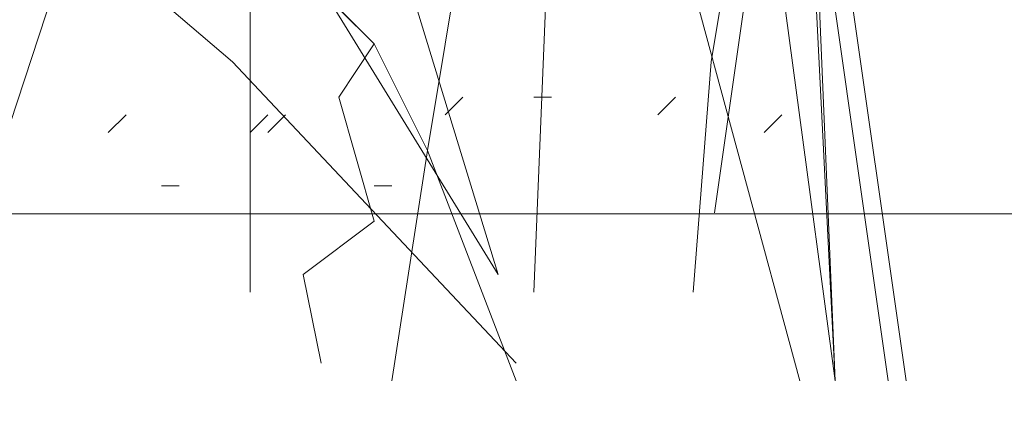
# Model space of a CAD drawing. Header units: millimetres. Extents: x 16698 to 93787, y -21104 to 39413.
# Tile 281 of 316: x 63034.65 to 63043.84, y 19718.12 to 19721.73. Entities that reach past the tile are written whole.
import ezdxf

# ---------------------------------------------------------------- set-up
doc = ezdxf.new("R2010")
doc.units = ezdxf.units.MM
doc.layers.add('_MODUS - zielen', color=66, linetype='Continuous', lineweight=9)
doc.layers.add('Widok', color=1, linetype='Continuous', lineweight=15)

msp = doc.modelspace()

# ---------------------------------------------------------------- linework, layer by layer
at = {"layer": '_MODUS - zielen', "transparency": 33554687}
msp.add_line((63041.13684, 19719.93257), (63041.62765, 19723.39841), dxfattribs=at)
for points in [[(63041.10339, 19740.70192), (63033.823, 19718.52981), (63033.823, 19718.52981)], [(63041.10339, 19740.70192), (63033.823, 19718.52981), (63033.823, 19718.52981)], [(63041.26885, 19738.0545), (63042.26163, 19718.36435), (63041.43432, 19738.0545)], [(63040.44153, 19734.57977), (63042.75802, 19718.36435), (63042.75802, 19718.36435)], [(63040.607, 19734.57977), (63042.92349, 19718.36435), (63042.92349, 19718.36435)], [(63039.44875, 19719.19167), (63039.94514, 19731.2705), (63039.94514, 19731.2705)], [(63037.46319, 19718.52981), (63037.29773, 19719.35713), (63037.95958, 19719.85352), (63037.62866, 19721.01176), (63037.95958, 19721.50815), (63037.29773, 19722.17001), (63037.79412, 19722.83186), (63037.62866, 19723.65918), (63037.62866, 19724.32103), (63037.62866, 19725.14835), (63037.79412, 19725.97567), (63038.12505, 19726.63752), (63038.12505, 19726.80299), (63038.12505, 19727.46484), (63038.29051, 19728.12669), (63038.45597, 19728.62308), (63038.7869, 19729.28494), (63039.11783, 19729.78133), (63039.44875, 19730.77411)], [(63039.28329, 19718.36435), (63038.45597, 19720.51537), (63037.95958, 19721.50815), (63036.63588, 19722.83186), (63036.13948, 19723.65918), (63035.1467, 19725.14835), (63034.15392, 19726.47206), (63033.32661, 19727.96123), (63032.66475, 19729.28494), (63032.0029, 19730.11225), (63031.17558, 19730.44318), (63030.34826, 19730.44318), (63029.52095, 19730.44318)], [(63040.93793, 19719.19167), (63041.10339, 19721.34269), (63041.43432, 19723.32825), (63041.93071, 19724.81742), (63041.93071, 19725.97567), (63042.26163, 19727.29938), (63042.4271, 19728.12669), (63042.59256, 19729.4504), (63042.59256, 19730.44318)], [(63038.12505, 19718.36435), (63038.45597, 19720.51537), (63038.7869, 19722.50094), (63039.28329, 19723.99011), (63039.28329, 19725.14835), (63039.61422, 19726.47206), (63039.77968, 19727.29938), (63039.94514, 19728.62308), (63039.94514, 19729.4504)], [(63039.28329, 19718.52981), (63036.63588, 19721.34269), (63035.47763, 19722.33547), (63034.31939, 19723.65918), (63035.1467, 19725.14835), (63032.83022, 19725.47928), (63032.33383, 19726.3066), (63032.0029, 19727.13391), (63031.17558, 19728.12669)], [(63039.11783, 19719.35713), (63035.1467, 19725.8102), (63032.83022, 19727.96123)], [(63039.11783, 19719.35713), (63036.63588, 19727.46484), (63036.63588, 19727.46484)], [(63039.77968, 19726.3066), (63041.93071, 19718.36435), (63041.93071, 19718.36435)], [(63039.77968, 19726.3066), (63041.93071, 19718.36435), (63041.93071, 19718.36435)], [(63036.80134, 19722.99733), (63036.80134, 19719.19167), (63036.80134, 19719.19167)], [(63038.62144, 19720.8463), (63038.7869, 19721.01176), (63038.7869, 19721.01176)], [(63039.44875, 19721.01176), (63039.61422, 19721.01176), (63039.61422, 19721.01176)], [(63040.607, 19720.8463), (63040.77246, 19721.01176), (63040.77246, 19721.01176)], [(63035.47763, 19720.68084), (63035.64309, 19720.8463), (63035.64309, 19720.8463)], [(63036.80134, 19720.68084), (63036.9668, 19720.8463), (63036.9668, 19720.8463)], [(63036.9668, 19720.68084), (63037.13227, 19720.8463), (63037.13227, 19720.8463)], [(63041.59978, 19720.68084), (63041.76524, 19720.8463), (63041.76524, 19720.8463)], [(63041.59978, 19720.68084), (63041.76524, 19720.8463), (63041.76524, 19720.8463)], [(63036.13948, 19720.18445), (63035.97402, 19720.18445), (63035.97402, 19720.18445)], [(63037.95958, 19720.18445), (63038.12505, 19720.18445), (63038.12505, 19720.18445)]]:
    msp.add_lwpolyline(points, dxfattribs=at)
msp.add_lwpolyline([(63042.26163, 19718.36435), (63040.44153, 19731.93235)], close=True, dxfattribs=at)
at = {"layer": 'Widok', "color": 1}
msp.add_lwpolyline([(63088.88549, 19719.92356), (62845.10965, 19719.92356), (62845.10965, 19689.92356)], dxfattribs=at)

doc.saveas('drawing.dxf')
